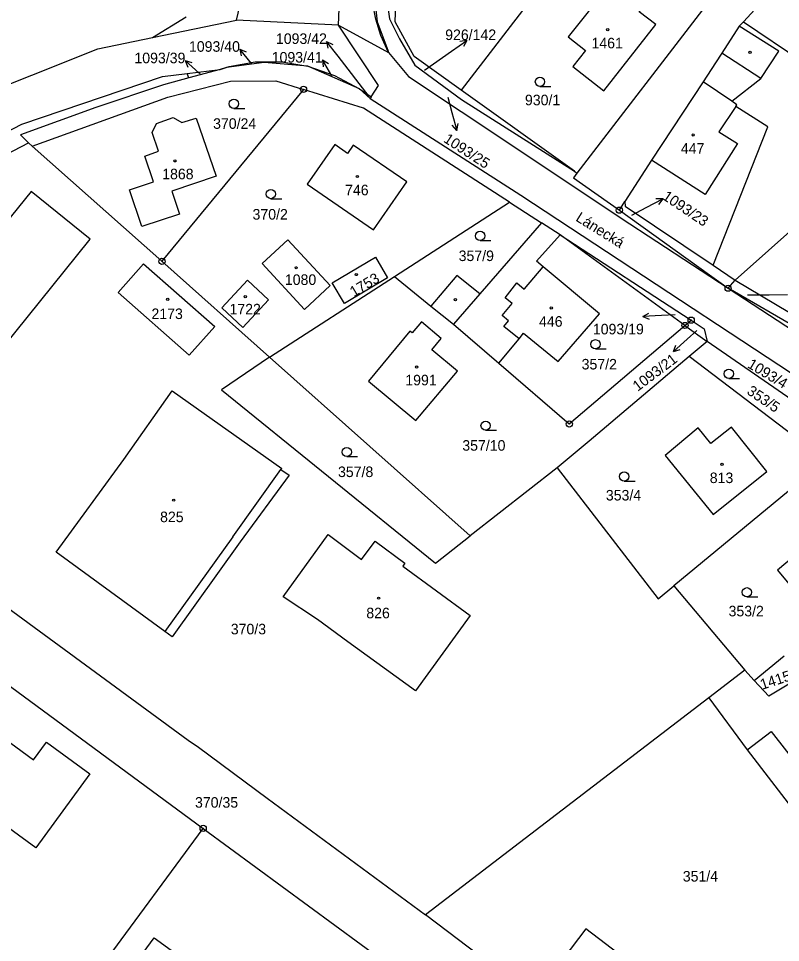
# Model space of a CAD drawing. Extents: x -680203 to -673936, y -1102717 to -1093650.
# Drawn here: x -679547.5 to -679424.7, y -1097911.3 to -1097762.3 of the extents above; entities that cross this region are included whole.
import ezdxf

# ---------------------------------------------------------------- set-up
doc = ezdxf.new("R2010")
doc.units = 0
for name, color, linetype in [('SOxx02xx_Koleje_param další_Popis10', 7, 'Continuous'), ('SOxx02xx_Staničení_Popis10', 7, 'Continuous'), ('SOxxxxxx_Koleje_hlavní_body_Popis10', 7, 'Continuous'), ('SOxxxxxx_Koleje_param další_Popis10', 7, 'Continuous'), ('SOxxxxxx_Osa_bod_P', 7, 'Continuous'), ('SOxxxxxx_Staničení_Popis10', 7, 'Continuous'), ('x_prac', 7, 'Continuous')]:
    doc.layers.add(name, color=color, linetype=linetype)

msp = doc.modelspace()

# ---------------------------------------------------------------- linework, layer by layer
at = {"layer": 'SOxx02xx_Koleje_param další_Popis10'}
for centre, radius in [((-679501.56, -1097773.74), 0.5), ((-679501.56, -1097773.74), 0.0303), ((-679450.64, -1097793.21), 0.5), ((-679450.64, -1097793.21), 0.0303), ((-679524.39, -1097801.46), 0.5), ((-679524.39, -1097801.46), 0.0303), ((-679433.1, -1097805.8), 0.5), ((-679433.1, -1097805.8), 0.0303), ((-679440.06, -1097811.8), 0.5), ((-679440.06, -1097811.8), 0.0303), ((-679439.06, -1097810.95), 0.5), ((-679439.06, -1097810.95), 0.0303), ((-679458.72, -1097827.69), 0.5), ((-679458.72, -1097827.69), 0.0303), ((-679517.74, -1097892.9), 0.5), ((-679517.74, -1097892.9), 0.0303)]:
    msp.add_circle(centre, radius, dxfattribs=at)
at = {"layer": 'SOxx02xx_Staničení_Popis10'}
for p, q in [((-679495.99, -1097768.36), (-679497.84, -1097766)), ((-679497.84, -1097766), (-679496.83, -1097766.48)), ((-679497.84, -1097766), (-679497.62, -1097767.09)), ((-679477.7, -1097767.57), (-679475.24, -1097765.85)), ((-679475.24, -1097765.85), (-679476.35, -1097766.01)), ((-679475.24, -1097765.85), (-679475.78, -1097766.83)), ((-679509.95, -1097769.57), (-679511.84, -1097767.24)), ((-679511.84, -1097767.24), (-679510.82, -1097767.7)), ((-679511.84, -1097767.24), (-679511.6, -1097768.33)), ((-679490.98, -1097774.88), (-679495.99, -1097768.36)), ((-679482.04, -1097770.64), (-679477.7, -1097767.57)), ((-679518.4, -1097771.1), (-679520.63, -1097769.09)), ((-679520.63, -1097769.09), (-679519.55, -1097769.39)), ((-679520.63, -1097769.09), (-679520.22, -1097770.13)), ((-679496.99, -1097771.57), (-679498.49, -1097768.97)), ((-679498.49, -1097768.97), (-679497.56, -1097769.59)), ((-679498.49, -1097768.97), (-679498.42, -1097770.09)), ((-679518.25, -1097771.23), (-679518.4, -1097771.1)), ((-679478.29, -1097774.97), (-679477.63, -1097777.46)), ((-679477.63, -1097777.46), (-679476.85, -1097780.36)), ((-679476.85, -1097780.36), (-679477.6, -1097779.52)), ((-679476.85, -1097780.36), (-679476.63, -1097779.26)), ((-679446.3, -1097792.78), (-679443.65, -1097791.37)), ((-679443.65, -1097791.37), (-679444.77, -1097791.4)), ((-679443.65, -1097791.37), (-679444.3, -1097792.28)), ((-679448.63, -1097794.02), (-679446.3, -1097792.78)), ((-679429.95, -1097806.88), (-679426.51, -1097806.85)), ((-679426.51, -1097806.85), (-679423.51, -1097806.8)), ((-679446.85, -1097810.36), (-679445.87, -1097809.8)), ((-679443.85, -1097810.2), (-679446.85, -1097810.36)), ((-679441.64, -1097810.07), (-679443.85, -1097810.2)), ((-679446.85, -1097810.36), (-679445.82, -1097810.8)), ((-679438.14, -1097812.59), (-679439.7, -1097813.99)), ((-679439.7, -1097813.99), (-679441.93, -1097816)), ((-679441.93, -1097816), (-679441.52, -1097814.96)), ((-679441.93, -1097816), (-679440.85, -1097815.7))]:
    msp.add_line(p, q, dxfattribs=at)
at = {"layer": 'SOxxxxxx_Koleje_hlavní_body_Popis10'}
for p, q in [((-679463.44, -1097773.26), (-679461.69, -1097773.26)), ((-679512.79, -1097776.81), (-679511.04, -1097776.81)), ((-679506.83, -1097791.36), (-679505.08, -1097791.36)), ((-679473.09, -1097798.11), (-679471.34, -1097798.11)), ((-679454.49, -1097815.59), (-679452.74, -1097815.59)), ((-679432.99, -1097820.35), (-679431.24, -1097820.35)), ((-679472.2, -1097828.71), (-679470.45, -1097828.71)), ((-679494.59, -1097832.96), (-679492.84, -1097832.96)), ((-679449.86, -1097836.91), (-679448.11, -1097836.91)), ((-679430.08, -1097855.58), (-679428.33, -1097855.58))]:
    msp.add_line(p, q, dxfattribs=at)
for centre in [(-679463.44, -1097772.51), (-679512.79, -1097776.06), (-679506.83, -1097790.61), (-679473.09, -1097797.36), (-679454.49, -1097814.84), (-679432.99, -1097819.6), (-679472.2, -1097827.96), (-679494.59, -1097832.21), (-679449.86, -1097836.16), (-679430.08, -1097854.83)]:
    msp.add_circle(centre, 0.75, dxfattribs=at)
at = {"layer": 'SOxxxxxx_Koleje_param další_Popis10'}
for centre in [(-679452.52, -1097764.1), (-679429.56, -1097767.76), (-679438.74, -1097781.09), (-679522.3, -1097785.27), (-679492.88, -1097787.79), (-679502.74, -1097802.5), (-679493.06, -1097803.6), (-679510.95, -1097807.17), (-679523.46, -1097807.6), (-679477.08, -1097807.65), (-679461.61, -1097808.98), (-679483.33, -1097818.51), (-679434.08, -1097834.19), (-679522.5, -1097839.98), (-679489.46, -1097855.78)]:
    msp.add_circle(centre, 0.175, dxfattribs=at)
at = {"layer": 'SOxxxxxx_Staničení_Popis10'}
for p, q in [((-679427.8, -1097771.99), (-679434.13, -1097767.88)), ((-679432.52, -1097775.65), (-679437.15, -1097772.53)), ((-679431.88, -1097776.51), (-679434.58, -1097780.56)), ((-679434.58, -1097780.56), (-679431.59, -1097782.45)), ((-679431.59, -1097782.45), (-679436.8, -1097790.7)), ((-679436.8, -1097790.7), (-679445.46, -1097785.13)), ((-679465.91, -1097805.88), (-679462.92, -1097802.33)), ((-679469.04, -1097807.34), (-679467.17, -1097804.95)), ((-679467.17, -1097804.95), (-679465.98, -1097805.96)), ((-679473.15, -1097806.7), (-679477.39, -1097811.59)), ((-679465.98, -1097805.96), (-679465.91, -1097805.88)), ((-679469.55, -1097810.21), (-679467.92, -1097808.28)), ((-679467.92, -1097808.28), (-679469.04, -1097807.34)), ((-679468.5, -1097811.07), (-679469.55, -1097810.21)), ((-679469.25, -1097811.99), (-679468.5, -1097811.07)), ((-679466.79, -1097813.94), (-679469.25, -1097811.99)), ((-679512.97, -1097845.88), (-679505.2, -1097835.05)), ((-679512.97, -1097845.88), (-679523.93, -1097861.16)), ((-679430.02, -1097880.22), (-679426.16, -1097877.25)), ((-679426.16, -1097877.25), (-679420.55, -1097884.5))]:
    msp.add_line(p, q, dxfattribs=at)
at = {"layer": 'x_prac'}
for p, q in [((-679430.63, -1097762.82), (-679406.82, -1097736.74)), ((-679455.26, -1097746.7), (-679476.17, -1097773.85)), ((-679512.35, -1097762.55), (-679511.38, -1097758.32)), ((-679436.17, -1097759.52), (-679457.49, -1097787.26)), ((-679525.93, -1097765.38), (-679520.46, -1097762.06)), ((-679525.93, -1097765.38), (-679512.35, -1097762.55)), ((-679495.94, -1097763.37), (-679512.35, -1097762.55)), ((-679495.94, -1097763.37), (-679487.87, -1097767.77)), ((-679431.33, -1097763.55), (-679430.63, -1097762.82)), ((-679430.63, -1097762.82), (-679404.85, -1097780.29)), ((-679492.54, -1097773.65), (-679500.87, -1097769.99)), ((-679520.31, -1097771.17), (-679514.98, -1097770.51)), ((-679520.04, -1097771.9), (-679520.31, -1097771.17)), ((-679514.98, -1097770.51), (-679520.04, -1097771.9)), ((-679501.56, -1097773.74), (-679524.39, -1097801.46)), ((-679492.54, -1097773.65), (-679490.63, -1097774.94)), ((-679492.54, -1097773.65), (-679490.82, -1097775.23)), ((-679457.89, -1097786.93), (-679476.17, -1097773.85)), ((-679490.63, -1097774.94), (-679490.82, -1097775.23)), ((-679431.94, -1097804.5), (-679404.85, -1097780.29)), ((-679545.33, -1097782.92), (-679545.92, -1097782.33)), ((-679545.33, -1097782.92), (-679524.39, -1097801.46)), ((-679457.89, -1097786.93), (-679457.49, -1097787.26)), ((-679486.91, -1097803.92), (-679468.35, -1097791.93)), ((-679468.35, -1097791.93), (-679463.21, -1097795.26)), ((-679450.64, -1097793.21), (-679449.76, -1097791.83)), ((-679460.2, -1097797.2), (-679463.21, -1097795.26)), ((-679440.06, -1097811.8), (-679460.2, -1097797.2)), ((-679460.2, -1097797.2), (-679439.06, -1097810.95)), ((-679524.39, -1097801.46), (-679507.05, -1097816.92)), ((-679435.49, -1097802.1), (-679431.94, -1097804.5)), ((-679507.05, -1097816.92), (-679486.91, -1097803.92)), ((-679486.91, -1097803.92), (-679481.01, -1097808.68)), ((-679433.1, -1097805.8), (-679431.94, -1097804.5)), ((-679416.31, -1097815.52), (-679433.1, -1097805.8)), ((-679431.94, -1097804.5), (-679415.22, -1097814.54)), ((-679440.06, -1097811.8), (-679439.06, -1097810.95)), ((-679440.06, -1097811.8), (-679436.5, -1097814.38)), ((-679436.5, -1097814.38), (-679439.4, -1097816.83)), ((-679413.45, -1097830.32), (-679436.5, -1097814.38)), ((-679474.69, -1097845.75), (-679507.05, -1097816.92)), ((-679417.36, -1097833.54), (-679439.4, -1097816.83)), ((-679417.36, -1097833.54), (-679441.86, -1097853.78)), ((-679460.64, -1097834.77), (-679474.69, -1097845.75)), ((-679585.28, -1097843.3), (-679517.74, -1097892.9)), ((-679441.86, -1097853.78), (-679430.38, -1097867.38)), ((-679428.92, -1097869.07), (-679424.06, -1097865.05)), ((-679430.38, -1097867.38), (-679436.21, -1097871.85)), ((-679428.92, -1097869.07), (-679430.38, -1097867.38)), ((-679436.21, -1097871.85), (-679481.9, -1097906.85)), ((-679543.65, -1097928.05), (-679517.74, -1097892.9)), ((-679517.74, -1097892.9), (-679487.87, -1097914.84)), ((-679450.88, -1097930.2), (-679481.9, -1097906.85))]:
    msp.add_line(p, q, dxfattribs=at)
for points in [[(-679487.87, -1097767.77), (-679489.1, -1097765.04), (-679489.93, -1097762.43), (-679490.39, -1097759.93), (-679490.59, -1097757.5), (-679490.55, -1097755.82), (-679490, -1097752.83), (-679489.41, -1097750.71), (-679488.45, -1097748.32), (-679487.58, -1097746.72), (-679485.91, -1097744.31), (-679483.89, -1097742.16), (-679479.29, -1097738.12), (-679475.29, -1097735.11), (-679464.58, -1097727.63), (-679454.44, -1097720.56), (-679447.08, -1097715.34), (-679438.08, -1097708.78), (-679428.03, -1097701.35), (-679420.13, -1097695.51), (-679415.97, -1097692.43)], [(-679476.17, -1097773.85), (-679483.72, -1097768.43), (-679486.81, -1097762.85), (-679486.4, -1097752.82), (-679481.07, -1097743.61), (-679471.6, -1097735.72)], [(-679495.94, -1097763.37), (-679495.53, -1097753.89), (-679493.18, -1097743.73), (-679491, -1097736.74)], [(-679479.22, -1097741.06), (-679480.72, -1097739.52), (-679484.34, -1097743.36), (-679486.14, -1097745.82), (-679489.25, -1097751.08), (-679490.45, -1097755.96), (-679489.67, -1097762.83), (-679487.99, -1097767.44), (-679487.87, -1097767.77)], [(-679479.22, -1097741.06), (-679484.75, -1097747.14), (-679487.93, -1097752.77), (-679488.61, -1097755.92), (-679487.71, -1097762.35), (-679486.1, -1097765.59), (-679483.62, -1097769.84), (-679476.08, -1097775.39), (-679457.89, -1097786.93)], [(-679458.87, -1097765.27), (-679456.08, -1097767.46), (-679458.12, -1097770.06), (-679453.12, -1097773.96), (-679444.78, -1097763.3), (-679447.44, -1097761.21), (-679446.2, -1097759.65), (-679449.15, -1097757.34), (-679450.36, -1097758.89), (-679452.51, -1097757.21), (-679458.87, -1097765.27)], [(-679490.63, -1097774.94), (-679489.46, -1097773.12), (-679495.94, -1097763.37)], [(-679431.33, -1097763.55), (-679434.13, -1097767.88), (-679435.11, -1097769.44), (-679437.15, -1097772.53), (-679445.46, -1097785.13), (-679449.76, -1097791.83)], [(-679435.49, -1097802.1), (-679426.7, -1097779.78), (-679431.88, -1097776.51), (-679431.68, -1097776.22), (-679432.52, -1097775.65), (-679427.8, -1097771.99), (-679424.94, -1097767.6), (-679431.33, -1097763.55)], [(-679566.73, -1097779.95), (-679534.71, -1097767.21), (-679525.93, -1097765.38)], [(-679487.87, -1097767.77), (-679484.62, -1097771.64), (-679467.66, -1097782.94), (-679450.35, -1097794.48), (-679433.1, -1097805.8)], [(-679514.98, -1097770.51), (-679513.55, -1097770.04), (-679509.35, -1097769.28), (-679505.08, -1097769.27), (-679500.87, -1097769.99)], [(-679500.87, -1097769.99), (-679507.92, -1097769.4), (-679513.97, -1097770.23), (-679514.98, -1097770.51)], [(-679500.87, -1097769.99), (-679496.57, -1097771.52), (-679492.54, -1097773.65)], [(-679604.99, -1097816.32), (-679604.04, -1097811.8), (-679565.72, -1097789.06), (-679546.96, -1097779.34), (-679524.31, -1097771.67), (-679520.31, -1097771.17)], [(-679520.04, -1097771.9), (-679524.12, -1097773.03), (-679535.06, -1097776.66), (-679547.22, -1097781.05), (-679545.92, -1097782.33)], [(-679545.33, -1097782.92), (-679523.43, -1097774.99), (-679513.31, -1097772.43), (-679506.05, -1097772.35), (-679501.56, -1097773.74)], [(-679468.35, -1097791.93), (-679491.91, -1097776.74), (-679501.56, -1097773.74)], [(-679490.82, -1097775.23), (-679466.5, -1097790.79), (-679407.05, -1097829.91), (-679392.44, -1097838.85)], [(-679518.86, -1097778.38), (-679515.65, -1097787.73), (-679522.78, -1097790.15), (-679521.57, -1097793.88), (-679527.61, -1097795.85), (-679529.64, -1097789.96), (-679525.77, -1097788.63), (-679527.17, -1097784.51), (-679524.92, -1097783.71), (-679525.94, -1097780.68), (-679525.29, -1097779.22), (-679522.6, -1097778.29), (-679521.21, -1097779.1), (-679518.86, -1097778.38)], [(-679589.54, -1097805.92), (-679578.57, -1097799.37), (-679545.92, -1097782.33)], [(-679493.54, -1097782.72), (-679494.48, -1097784.06), (-679496.51, -1097782.64), (-679500.96, -1097789.01), (-679490.29, -1097796.41), (-679484.92, -1097788.63), (-679493.54, -1097782.72)], [(-679457.49, -1097787.26), (-679458.04, -1097787.98), (-679450.64, -1097793.21)], [(-679568.19, -1097812.57), (-679575.52, -1097821.61), (-679564.56, -1097830.48), (-679557.5, -1097821.77), (-679556.13, -1097822.88), (-679535.94, -1097797.88), (-679545.45, -1097790.19), (-679565.44, -1097814.8), (-679568.19, -1097812.57)], [(-679449.76, -1097791.83), (-679449.7, -1097792.57), (-679435.49, -1097802.1)], [(-679450.64, -1097793.21), (-679436.1, -1097803.65), (-679433.1, -1097805.8)], [(-679463.21, -1097795.26), (-679473.15, -1097806.7), (-679476.82, -1097803.77), (-679481.01, -1097808.68)], [(-679504.07, -1097797.99), (-679508.21, -1097801.82), (-679501.4, -1097809.21), (-679497.26, -1097805.38), (-679504.07, -1097797.99)], [(-679470.06, -1097817.91), (-679466.79, -1097813.94), (-679466.07, -1097813.06), (-679460.53, -1097817.61), (-679453.82, -1097809.93), (-679462.92, -1097802.33), (-679464, -1097801.43), (-679460.2, -1097797.2)], [(-679496.93, -1097804.95), (-679489.95, -1097800.79), (-679488, -1097804.13), (-679494.97, -1097808.26), (-679496.93, -1097804.95)], [(-679515.86, -1097811.98), (-679519.98, -1097816.61), (-679531.44, -1097806.47), (-679527.34, -1097801.87), (-679515.86, -1097811.98)], [(-679507.21, -1097807.67), (-679511.36, -1097812.13), (-679514.75, -1097808.98), (-679510.6, -1097804.51), (-679507.21, -1097807.67)], [(-679433.1, -1097805.8), (-679408.01, -1097822.16), (-679393.41, -1097831.27), (-679382.99, -1097837.58), (-679348.75, -1097857.3), (-679337.29, -1097864.26), (-679320.46, -1097875.6), (-679311.54, -1097882.15), (-679283.96, -1097902.87), (-679274.82, -1097909.22), (-679265.22, -1097914.88), (-679247.05, -1097924.07), (-679239.24, -1097928.72), (-679234.23, -1097932.11), (-679227.84, -1097937.13), (-679222.47, -1097941.84), (-679213.85, -1097950.4), (-679211.7, -1097952.73)], [(-679481.01, -1097808.68), (-679477.39, -1097811.59), (-679470.06, -1097817.91)], [(-679480.89, -1097815.74), (-679479.38, -1097813.91), (-679482.54, -1097811.22), (-679484.07, -1097813.01), (-679484.42, -1097812.74), (-679491.09, -1097820.76), (-679483.43, -1097827.15), (-679476.72, -1097819.16), (-679480.89, -1097815.74)], [(-679439.06, -1097810.95), (-679436.94, -1097812.33), (-679436.5, -1097814.38)], [(-679470.06, -1097817.91), (-679458.72, -1097827.69), (-679440.06, -1097811.8)], [(-679507.05, -1097816.92), (-679514.79, -1097822.19), (-679480.29, -1097850.12), (-679474.69, -1097845.75)], [(-679439.4, -1097816.83), (-679455.52, -1097830.45), (-679460.64, -1097834.77)], [(-679511.78, -1097846.71), (-679522.75, -1097862.02), (-679523.93, -1097861.16), (-679541.42, -1097848.35), (-679530.55, -1097833.43), (-679522.72, -1097822.33), (-679505.06, -1097834.86), (-679505.2, -1097835.05), (-679503.88, -1097835.97), (-679511.78, -1097846.71)], [(-679435.49, -1097842.3), (-679426.84, -1097835.36), (-679432.55, -1097828.2), (-679435.89, -1097830.86), (-679437.92, -1097828.32), (-679443.25, -1097832.77), (-679435.49, -1097842.3)], [(-679460.64, -1097834.77), (-679444.37, -1097855.89), (-679441.86, -1097853.78)], [(-679413.02, -1097849.21), (-679411.69, -1097850.82), (-679406.76, -1097846.74), (-679408.09, -1097845.13), (-679410.02, -1097846.72), (-679417.73, -1097837.19), (-679422.48, -1097841.13), (-679418.73, -1097845.89), (-679425.13, -1097851.24), (-679421.2, -1097855.98), (-679413.02, -1097849.21)], [(-679571.69, -1097840.88), (-679520.16, -1097878.66), (-679518.51, -1097879.82), (-679507.4, -1097888), (-679481.9, -1097906.85)], [(-679494.44, -1097862.81), (-679499.32, -1097859.23), (-679504.82, -1097855.54), (-679497.6, -1097845.5), (-679492.19, -1097849.53), (-679490.03, -1097846.58), (-679485.21, -1097850.14), (-679485.56, -1097850.62), (-679474.68, -1097858.58), (-679483.51, -1097870.72), (-679494.44, -1097862.81)], [(-679419.14, -1097867.13), (-679426.54, -1097871.57), (-679428.92, -1097869.07)], [(-679536, -1097884.1), (-679544.72, -1097896.03), (-679568.97, -1097878.33), (-679562.26, -1097869.29), (-679545.1, -1097881.82), (-679543, -1097879.02), (-679536, -1097884.1)], [(-679436.21, -1097871.85), (-679430.02, -1097880.22), (-679413.25, -1097902.04), (-679412.61, -1097902.87), (-679402.99, -1097895.47)], [(-679463.46, -1097918.88), (-679449.62, -1097929.39), (-679442.21, -1097919.63), (-679456.05, -1097909.12), (-679463.46, -1097918.88)], [(-679536.47, -1097925.29), (-679525.64, -1097910.52), (-679517.41, -1097916.52), (-679528.25, -1097931.33), (-679536.47, -1097925.29)]]:
    msp.add_lwpolyline(points, dxfattribs=at)

# ---------------------------------------------------------------- texts
at = {"layer": 'SOxx02xx_Staničení_Popis10'}
msp.add_text('Lánecká', height=1.7, rotation=328, dxfattribs=at).set_placement((-679457.81, -1097794.84))
at = {"layer": 'SOxxxxxx_Osa_bod_P'}
for s, p in [('926/142', (-679478.72, -1097765.78)), ('1093/42', (-679506.01, -1097766.41)), ('1461', (-679455.13, -1097767.12)), ('1093/40', (-679520.03, -1097767.67)), ('1093/39', (-679528.83, -1097769.52)), ('1093/41', (-679506.69, -1097769.41)), ('930/1', (-679465.86, -1097776.3)), ('370/24', (-679516.14, -1097780.1)), ('447', (-679440.72, -1097784.11)), ('1868', (-679524.35, -1097788.23)), ('746', (-679494.86, -1097790.81)), ('370/2', (-679509.78, -1097794.73)), ('357/9', (-679476.55, -1097801.42)), ('1080', (-679504.57, -1097805.27)), ('1722', (-679513.5, -1097810.02)), ('2173', (-679526.08, -1097810.77)), ('446', (-679463.59, -1097812.01)), ('1093/19', (-679454.91, -1097813.24)), ('357/2', (-679456.72, -1097818.9)), ('1991', (-679485.15, -1097821.46)), ('357/10', (-679475.96, -1097832)), ('357/8', (-679496, -1097836.25)), ('813', (-679436.06, -1097837.22)), ('353/4', (-679452.81, -1097840.03)), ('825', (-679524.69, -1097843.52)), ('826', (-679491.44, -1097859.02)), ('353/2', (-679433.03, -1097858.71)), ('370/3', (-679513.29, -1097861.61)), ('370/35', (-679519.06, -1097889.56)), ('351/4', (-679440.41, -1097901.47))]:
    msp.add_text(s, height=1.7, dxfattribs=at).set_placement(p)
for s, rotation, p in [('1093/25', 327, (-679479.12, -1097782.13)), ('1093/23', 326, (-679443.83, -1097791.34)), ('1753', 31, (-679493.46, -1097807.27)), ('1093/21', 37, (-679447.69, -1097822.51)), ('1093/4', 329, (-679430.13, -1097818.49)), ('353/5', 326, (-679430.22, -1097822.75)), ('1415/2', 18, (-679427.62, -1097870.56))]:
    msp.add_text(s, height=1.7, rotation=rotation, dxfattribs=at).set_placement(p)

doc.saveas('drawing.dxf')
